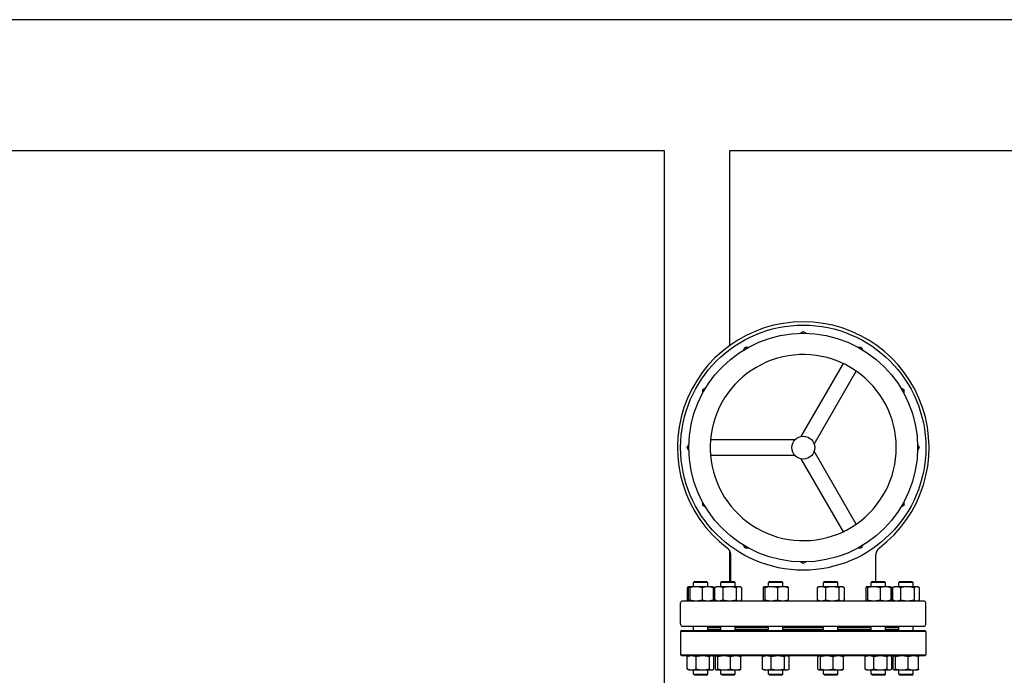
# Model space of a CAD drawing. Header units: inches. Extents: x 24 to 1128, y -74 to 748.
# Tile 503 of 557: x 565 to 625, y 568 to 608. Entities that reach past the tile are written whole.
import ezdxf

# ---------------------------------------------------------------- set-up
doc = ezdxf.new("R2010")
doc.units = ezdxf.units.IN
doc.header["$LTSCALE"] = 32
doc.header["$MEASUREMENT"] = 0
doc.layers.add('Visible (ANSI)', color=7, linetype='Continuous', lineweight=30)

msp = doc.modelspace()

# ---------------------------------------------------------------- linework, layer by layer
at = {"layer": 'Visible (ANSI)'}
for p, q in [((710.53905, 607.71141), (537.60055, 607.71141)), ((560.53905, 599.71141), (604.53905, 599.71141)), ((604.53905, 599.71141), (604.53905, 552.274)), ((608.53905, 587.77211), (608.53905, 599.71141)), ((608.53905, 599.71141), (652.53905, 599.71141)), ((612.86197, 588.52167), (613.03905, 588.62391)), ((613.03905, 588.62391), (613.21614, 588.52167)), ((609.38681, 587.49561), (609.48905, 587.67269)), ((609.48905, 587.67269), (609.69353, 587.67269)), ((616.38457, 587.67269), (616.58905, 587.67269)), ((616.58905, 587.67269), (616.69129, 587.49561)), ((615.47222, 586.67162), (612.89578, 582.20909)), ((613.70407, 581.74243), (616.28051, 586.20495)), ((606.89027, 585.07391), (607.06736, 585.17615)), ((606.89027, 584.86943), (606.89027, 585.07391)), ((619.01075, 585.17615), (619.18783, 585.07391)), ((619.18783, 585.07391), (619.18783, 584.86943)), ((612.5173, 581.99058), (607.36443, 581.99058)), ((605.93905, 581.52391), (606.04129, 581.701)), ((606.04129, 581.34683), (605.93905, 581.52391)), ((620.03681, 581.701), (620.13905, 581.52391)), ((620.13905, 581.52391), (620.03681, 581.34683)), ((607.36443, 581.05725), (612.5173, 581.05725)), ((612.89578, 580.83873), (615.47222, 576.37621)), ((616.28051, 576.84288), (613.70407, 581.3054)), ((606.89027, 577.97391), (606.89027, 578.17839)), ((607.06736, 577.87167), (606.89027, 577.97391)), ((619.18783, 577.97391), (619.01075, 577.87167)), ((619.18783, 578.17839), (619.18783, 577.97391)), ((609.48905, 575.37513), (609.38681, 575.55222)), ((609.69353, 575.37513), (609.48905, 575.37513)), ((616.58905, 575.37513), (616.38457, 575.37513)), ((616.69129, 575.55222), (616.58905, 575.37513)), ((608.53905, 573.33891), (608.53905, 575.21645)), ((608.59905, 573.33891), (608.59905, 574.97896)), ((617.47905, 573.33891), (617.47905, 574.97896)), ((613.03905, 574.42391), (612.86197, 574.52615)), ((613.21614, 574.52615), (613.03905, 574.42391)), ((605.93642, 572.95605), (605.93642, 572.20078)), ((606.0362, 573.00543), (605.9792, 572.97884)), ((605.99655, 572.95605), (605.99655, 572.20078)), ((606.04153, 573.00791), (606.0362, 573.00543)), ((606.04683, 573.00791), (606.04153, 573.00791)), ((606.47911, 573.00791), (606.04683, 573.00791)), ((606.09711, 572.95605), (606.09711, 572.20078)), ((606.39595, 573.33891), (606.32303, 573.266)), ((607.19803, 573.266), (606.32303, 573.266)), ((606.32303, 573.00791), (606.32303, 573.266)), ((606.39595, 573.33891), (607.12512, 573.33891)), ((607.19281, 573.00791), (606.47911, 573.00791)), ((606.8611, 572.95605), (606.8611, 572.20078)), ((607.12512, 573.33891), (607.19803, 573.266)), ((607.47953, 573.00791), (607.19281, 573.00791)), ((607.19803, 573.00791), (607.19803, 573.266)), ((607.47953, 573.00791), (607.48487, 573.00543)), ((607.48487, 573.00543), (607.54187, 572.97884)), ((607.52452, 572.95605), (607.52452, 572.20078)), ((607.58465, 572.95605), (607.58465, 572.20078)), ((607.61874, 572.95605), (607.61874, 572.20078)), ((607.72386, 573.00791), (607.66152, 572.97884)), ((607.86832, 573.00791), (607.72386, 573.00791)), ((608.52995, 573.00791), (607.86832, 573.00791)), ((608.07828, 573.33891), (608.00536, 573.266)), ((608.88036, 573.266), (608.00536, 573.266)), ((608.00536, 573.00791), (608.00536, 573.266)), ((608.07828, 573.33891), (608.80744, 573.33891)), ((608.11789, 572.95605), (608.11789, 572.20078)), ((609.10449, 573.00791), (608.52995, 573.00791)), ((608.80744, 573.33891), (608.88036, 573.266)), ((608.88036, 573.00791), (608.88036, 573.266)), ((608.94201, 572.95605), (608.94201, 572.20078)), ((609.16186, 573.00791), (609.10449, 573.00791)), ((609.16186, 573.00791), (609.2242, 572.97884)), ((609.26697, 572.95605), (609.26697, 572.20078)), ((610.59274, 572.95605), (610.59274, 572.20078)), ((610.63773, 573.00791), (610.6324, 573.00543)), ((610.64302, 573.00791), (610.63773, 573.00791)), ((611.0753, 573.00791), (610.64302, 573.00791)), ((610.69331, 572.95605), (610.69331, 572.20078)), ((610.99215, 573.33891), (610.91923, 573.266)), ((611.79423, 573.266), (610.91923, 573.266)), ((610.91923, 573.00791), (610.91923, 573.266)), ((610.99215, 573.33891), (611.72131, 573.33891)), ((611.78901, 573.00791), (611.0753, 573.00791)), ((611.4573, 572.95605), (611.4573, 572.20078)), ((611.72131, 573.33891), (611.79423, 573.266)), ((612.07573, 573.00791), (611.78901, 573.00791)), ((611.79423, 573.00791), (611.79423, 573.266)), ((612.07573, 573.00791), (612.08106, 573.00543)), ((612.12072, 572.95605), (612.12072, 572.20078)), ((613.89726, 572.95605), (613.89726, 572.20078)), ((614.00238, 573.00791), (613.94004, 572.97884)), ((614.14684, 573.00791), (614.00238, 573.00791)), ((614.80847, 573.00791), (614.14684, 573.00791)), ((614.35679, 573.33891), (614.28388, 573.266)), ((615.15888, 573.266), (614.28388, 573.266)), ((614.28388, 573.00791), (614.28388, 573.266)), ((614.35679, 573.33891), (615.08596, 573.33891)), ((614.39641, 572.95605), (614.39641, 572.20078)), ((615.38301, 573.00791), (614.80847, 573.00791)), ((615.08596, 573.33891), (615.15888, 573.266)), ((615.15888, 573.00791), (615.15888, 573.266)), ((615.22053, 572.95605), (615.22053, 572.20078)), ((615.44038, 573.00791), (615.38301, 573.00791)), ((615.44038, 573.00791), (615.50272, 572.97884)), ((615.54549, 572.95605), (615.54549, 572.20078)), ((616.87126, 572.95605), (616.87126, 572.20078)), ((616.91625, 573.00791), (616.91091, 573.00543)), ((616.92154, 573.00791), (616.91625, 573.00791)), ((617.35382, 573.00791), (616.92154, 573.00791)), ((616.97182, 572.95605), (616.97182, 572.20078)), ((617.27066, 573.33891), (617.19775, 573.266)), ((618.07275, 573.266), (617.19775, 573.266)), ((617.19775, 573.00791), (617.19775, 573.266)), ((617.27066, 573.33891), (617.99983, 573.33891)), ((618.06752, 573.00791), (617.35382, 573.00791)), ((617.73581, 572.95605), (617.73581, 572.20078)), ((617.99983, 573.33891), (618.07275, 573.266)), ((618.35425, 573.00791), (618.06752, 573.00791)), ((618.07275, 573.00791), (618.07275, 573.266)), ((618.35425, 573.00791), (618.35958, 573.00543)), ((618.35958, 573.00543), (618.41659, 572.97884)), ((618.39924, 572.95605), (618.39924, 572.20078)), ((618.45936, 572.95605), (618.45936, 572.20078)), ((618.49345, 572.95605), (618.49345, 572.20078)), ((618.59857, 573.00791), (618.53623, 572.97884)), ((618.74303, 573.00791), (618.59857, 573.00791)), ((619.40466, 573.00791), (618.74303, 573.00791)), ((618.95299, 573.33891), (618.88007, 573.266)), ((619.75507, 573.266), (618.88007, 573.266)), ((618.88007, 573.00791), (618.88007, 573.266)), ((618.95299, 573.33891), (619.68215, 573.33891)), ((618.99261, 572.95605), (618.99261, 572.20078)), ((619.9792, 573.00791), (619.40466, 573.00791)), ((619.68215, 573.33891), (619.75507, 573.266)), ((619.75507, 573.00791), (619.75507, 573.266)), ((619.81672, 572.95605), (619.81672, 572.20078)), ((620.03657, 573.00791), (619.9792, 573.00791)), ((620.03657, 573.00791), (620.09891, 572.97884)), ((620.14169, 572.95605), (620.14169, 572.20078)), ((605.53905, 570.70891), (605.53905, 572.01891)), ((605.66405, 572.14391), (620.41405, 572.14391)), ((606.0362, 572.1514), (605.9792, 572.17798)), ((606.04153, 572.14891), (606.0362, 572.1514)), ((606.04153, 572.14891), (606.04683, 572.14891)), ((606.04683, 572.14891), (606.47911, 572.14891)), ((606.32303, 572.14391), (606.32303, 572.14891)), ((606.47911, 572.14891), (607.19281, 572.14891)), ((607.19281, 572.14891), (607.47953, 572.14891)), ((607.19803, 572.14391), (607.19803, 572.14891)), ((607.47953, 572.14891), (607.48487, 572.1514)), ((607.48487, 572.1514), (607.54187, 572.17798)), ((607.72386, 572.14891), (607.66152, 572.17798)), ((607.72386, 572.14891), (607.86832, 572.14891)), ((607.86832, 572.14891), (608.52995, 572.14891)), ((608.00536, 572.14391), (608.00536, 572.14891)), ((608.52995, 572.14891), (609.10449, 572.14891)), ((608.88036, 572.14391), (608.88036, 572.14891)), ((609.10449, 572.14891), (609.16186, 572.14891)), ((609.16186, 572.14891), (609.2242, 572.17798)), ((610.63773, 572.14891), (610.6324, 572.1514)), ((610.63773, 572.14891), (610.64302, 572.14891)), ((610.64302, 572.14891), (611.0753, 572.14891)), ((610.91923, 572.14391), (610.91923, 572.14891)), ((611.0753, 572.14891), (611.78901, 572.14891)), ((611.78901, 572.14891), (612.07573, 572.14891)), ((611.79423, 572.14391), (611.79423, 572.14891)), ((612.07573, 572.14891), (612.08106, 572.1514)), ((614.00238, 572.14891), (613.94004, 572.17798)), ((614.00238, 572.14891), (614.14684, 572.14891)), ((614.14684, 572.14891), (614.80847, 572.14891)), ((614.28388, 572.14391), (614.28388, 572.14891)), ((614.80847, 572.14891), (615.38301, 572.14891)), ((615.15888, 572.14391), (615.15888, 572.14891)), ((615.38301, 572.14891), (615.44038, 572.14891)), ((615.44038, 572.14891), (615.50272, 572.17798)), ((616.91625, 572.14891), (616.91091, 572.1514)), ((616.91625, 572.14891), (616.92154, 572.14891)), ((616.92154, 572.14891), (617.35382, 572.14891)), ((617.19775, 572.14391), (617.19775, 572.14891)), ((617.35382, 572.14891), (618.06752, 572.14891)), ((618.06752, 572.14891), (618.35425, 572.14891)), ((618.07275, 572.14391), (618.07275, 572.14891)), ((618.35425, 572.14891), (618.35958, 572.1514)), ((618.35958, 572.1514), (618.41659, 572.17798)), ((618.59857, 572.14891), (618.53623, 572.17798)), ((618.59857, 572.14891), (618.74303, 572.14891)), ((618.74303, 572.14891), (619.40466, 572.14891)), ((618.88007, 572.14391), (618.88007, 572.14891)), ((619.40466, 572.14891), (619.9792, 572.14891)), ((619.75507, 572.14391), (619.75507, 572.14891)), ((619.9792, 572.14891), (620.03657, 572.14891)), ((620.03657, 572.14891), (620.09891, 572.17798)), ((620.53905, 570.70891), (620.53905, 572.01891)), ((620.41405, 570.58391), (605.66405, 570.58391)), ((606.32303, 570.33891), (606.32303, 570.58391)), ((607.19803, 570.33891), (607.19803, 570.58391)), ((608.00536, 570.51891), (607.19803, 570.51891)), ((607.72905, 570.52391), (607.72905, 570.58391)), ((608.00536, 570.52391), (607.72905, 570.52391)), ((607.84905, 570.51891), (607.84905, 570.52391)), ((608.00536, 570.33891), (608.00536, 570.58391)), ((608.88036, 570.33891), (608.88036, 570.58391)), ((610.91923, 570.52391), (608.88036, 570.52391)), ((610.91923, 570.51891), (608.88036, 570.51891)), ((610.91923, 570.33891), (610.91923, 570.58391)), ((611.79423, 570.33891), (611.79423, 570.58391)), ((614.28388, 570.52391), (611.79423, 570.52391)), ((614.28388, 570.51891), (611.79423, 570.51891)), ((614.28388, 570.33891), (614.28388, 570.58391)), ((615.15888, 570.33891), (615.15888, 570.58391)), ((617.19775, 570.52391), (615.15888, 570.52391)), ((617.19775, 570.51891), (615.15888, 570.51891)), ((617.19775, 570.33891), (617.19775, 570.58391)), ((618.07275, 570.33891), (618.07275, 570.58391)), ((618.34905, 570.52391), (618.07275, 570.52391)), ((618.88007, 570.51891), (618.07275, 570.51891)), ((618.22905, 570.51891), (618.22905, 570.52391)), ((618.34905, 570.52391), (618.34905, 570.58391)), ((618.88007, 570.33891), (618.88007, 570.58391)), ((619.75507, 570.33891), (619.75507, 570.58391)), ((605.60155, 570.33891), (605.53905, 570.27641)), ((605.53905, 570.27641), (605.53905, 568.84141)), ((620.53905, 570.27641), (605.53905, 570.27641)), ((605.60155, 570.33891), (620.47655, 570.33891)), ((608.00536, 570.39891), (607.19803, 570.39891)), ((607.72905, 570.39891), (607.72905, 570.33891)), ((610.91923, 570.39891), (608.88036, 570.39891)), ((614.28388, 570.39891), (611.79423, 570.39891)), ((617.19775, 570.39891), (615.15888, 570.39891)), ((618.88007, 570.39891), (618.07275, 570.39891)), ((618.34905, 570.39891), (618.34905, 570.33891)), ((620.47655, 570.33891), (620.53905, 570.27641)), ((620.53905, 570.27641), (620.53905, 568.84141)), ((605.53905, 568.84141), (620.53905, 568.84141)), ((605.60155, 568.77891), (605.53905, 568.84141)), ((620.47655, 568.77891), (605.60155, 568.77891)), ((605.9431, 567.97178), (605.9431, 568.72705)), ((606.04153, 568.77891), (605.99575, 568.75756)), ((606.47758, 567.97178), (606.47758, 568.72705)), ((607.29501, 567.97178), (607.29501, 568.72705)), ((607.47953, 568.77891), (607.52532, 568.75756)), ((607.57797, 567.97178), (607.57797, 568.72705)), ((607.66233, 567.97178), (607.66233, 568.72705)), ((607.72386, 568.77891), (607.7126, 568.77366)), ((607.80755, 567.97178), (607.80755, 568.72705)), ((608.58808, 567.97178), (608.58808, 568.72705)), ((609.16186, 568.77891), (609.17312, 568.77366)), ((609.22338, 567.97178), (609.22338, 568.72705)), ((610.5393, 567.97178), (610.5393, 568.72705)), ((610.63773, 568.77891), (610.59194, 568.75756)), ((611.07378, 567.97178), (611.07378, 568.72705)), ((611.89121, 567.97178), (611.89121, 568.72705)), ((612.07573, 568.77891), (612.12152, 568.75756)), ((612.17416, 567.97178), (612.17416, 568.72705)), ((613.94085, 567.97178), (613.94085, 568.72705)), ((614.00238, 568.77891), (613.99112, 568.77366)), ((614.08607, 567.97178), (614.08607, 568.72705)), ((614.8666, 567.97178), (614.8666, 568.72705)), ((615.44038, 568.77891), (615.45163, 568.77366)), ((615.5019, 567.97178), (615.5019, 568.72705)), ((616.81782, 567.97178), (616.81782, 568.72705)), ((616.91625, 568.77891), (616.87046, 568.75756)), ((617.3523, 567.97178), (617.3523, 568.72705)), ((618.16973, 567.97178), (618.16973, 568.72705)), ((618.35425, 568.77891), (618.40003, 568.75756)), ((618.45268, 567.97178), (618.45268, 568.72705)), ((618.53705, 567.97178), (618.53705, 568.72705)), ((618.59857, 568.77891), (618.58731, 568.77366)), ((618.68226, 567.97178), (618.68226, 568.72705)), ((619.46279, 567.97178), (619.46279, 568.72705)), ((620.03657, 568.77891), (620.04783, 568.77366)), ((620.0981, 567.97178), (620.0981, 568.72705)), ((620.47655, 568.77891), (620.53905, 568.84141)), ((606.04153, 567.91991), (605.99575, 567.94126)), ((606.04153, 567.91991), (606.21034, 567.91991)), ((606.21034, 567.91991), (606.8863, 567.91991)), ((606.32303, 567.66183), (606.32303, 567.91991)), ((606.32303, 567.66183), (607.19803, 567.66183)), ((606.39595, 567.58891), (606.32303, 567.66183)), ((607.12512, 567.58891), (606.39595, 567.58891)), ((606.8863, 567.91991), (607.43649, 567.91991)), ((607.12512, 567.58891), (607.19803, 567.66183)), ((607.19803, 567.66183), (607.19803, 567.91991)), ((607.43649, 567.91991), (607.47953, 567.91991)), ((607.47953, 567.91991), (607.52532, 567.94126)), ((607.72386, 567.91991), (607.7126, 567.92516)), ((607.72386, 567.91991), (607.73494, 567.91991)), ((607.73494, 567.91991), (608.19782, 567.91991)), ((608.00536, 567.66183), (608.00536, 567.91991)), ((608.00536, 567.66183), (608.88036, 567.66183)), ((608.07828, 567.58891), (608.00536, 567.66183)), ((608.80744, 567.58891), (608.07828, 567.58891)), ((608.19782, 567.91991), (608.90573, 567.91991)), ((608.80744, 567.58891), (608.88036, 567.66183)), ((608.88036, 567.66183), (608.88036, 567.91991)), ((608.90573, 567.91991), (609.16186, 567.91991)), ((609.16186, 567.91991), (609.17312, 567.92516)), ((610.63773, 567.91991), (610.59194, 567.94126)), ((610.63773, 567.91991), (610.80654, 567.91991)), ((610.80654, 567.91991), (611.48249, 567.91991)), ((610.91923, 567.66183), (610.91923, 567.91991)), ((610.91923, 567.66183), (611.79423, 567.66183)), ((610.99215, 567.58891), (610.91923, 567.66183)), ((611.72131, 567.58891), (610.99215, 567.58891)), ((611.48249, 567.91991), (612.03268, 567.91991)), ((611.72131, 567.58891), (611.79423, 567.66183)), ((611.79423, 567.66183), (611.79423, 567.91991)), ((612.03268, 567.91991), (612.07573, 567.91991)), ((612.07573, 567.91991), (612.12152, 567.94126)), ((614.00238, 567.91991), (613.99112, 567.92516)), ((614.00238, 567.91991), (614.01346, 567.91991)), ((614.01346, 567.91991), (614.47633, 567.91991)), ((614.28388, 567.66183), (614.28388, 567.91991)), ((614.28388, 567.66183), (615.15888, 567.66183)), ((614.35679, 567.58891), (614.28388, 567.66183)), ((615.08596, 567.58891), (614.35679, 567.58891)), ((614.47633, 567.91991), (615.18425, 567.91991)), ((615.08596, 567.58891), (615.15888, 567.66183)), ((615.15888, 567.66183), (615.15888, 567.91991)), ((615.18425, 567.91991), (615.44038, 567.91991)), ((615.44038, 567.91991), (615.45163, 567.92516)), ((616.91625, 567.91991), (616.87046, 567.94126)), ((616.91625, 567.91991), (617.08506, 567.91991)), ((617.08506, 567.91991), (617.76101, 567.91991)), ((617.19775, 567.66183), (617.19775, 567.91991)), ((617.19775, 567.66183), (618.07275, 567.66183)), ((617.27066, 567.58891), (617.19775, 567.66183)), ((617.99983, 567.58891), (617.27066, 567.58891)), ((617.76101, 567.91991), (618.3112, 567.91991)), ((617.99983, 567.58891), (618.07275, 567.66183)), ((618.07275, 567.66183), (618.07275, 567.91991)), ((618.3112, 567.91991), (618.35425, 567.91991)), ((618.35425, 567.91991), (618.40003, 567.94126)), ((618.59857, 567.91991), (618.58731, 567.92516)), ((618.59857, 567.91991), (618.60966, 567.91991)), ((618.60966, 567.91991), (619.07253, 567.91991)), ((618.88007, 567.66183), (618.88007, 567.91991)), ((618.88007, 567.66183), (619.75507, 567.66183)), ((618.95299, 567.58891), (618.88007, 567.66183)), ((619.68215, 567.58891), (618.95299, 567.58891)), ((619.07253, 567.91991), (619.78044, 567.91991)), ((619.68215, 567.58891), (619.75507, 567.66183)), ((619.75507, 567.66183), (619.75507, 567.91991)), ((619.78044, 567.91991), (620.03657, 567.91991)), ((620.03657, 567.91991), (620.04783, 567.92516))]:
    msp.add_line(p, q, dxfattribs=at)
for radius in [7.5, 7, 0.7]:
    msp.add_circle((613.03905, 581.52391), radius, dxfattribs=at)
for centre, radius, start, end in [((613.03905, 581.52391), 7.7, 307.0447803, 232.9552197), ((613.03905, 581.52391), 5.69378, 64.7012787, 175.2987213), ((613.03905, 581.52391), 5.69378, 55.2987213, 64.7012787), ((613.03905, 581.52391), 5.69378, 304.7012787, 55.2987213), ((613.03905, 581.52391), 5.69378, 175.2987213, 184.7012787), ((613.03905, 581.52391), 5.69378, 184.7012787, 295.2987213), ((613.03905, 581.52391), 5.69378, 295.2987213, 304.7012787), ((608.09905, 574.97896), 0.5, 0, 52.9552197), ((617.97905, 574.97896), 0.5, 127.0447803, 180), ((605.66405, 572.01891), 0.125, 90, 180), ((620.41405, 572.01891), 0.125, 0, 90), ((605.66405, 570.70891), 0.125, 180, 270), ((620.41405, 570.70891), 0.125, 270, 0), ((607.64931, 568.40391), 0.375, 80.315404, 90), ((618.42879, 568.40391), 0.375, 90, 99.6844957)]:
    msp.add_arc(centre, radius, start, end, dxfattribs=at)
for points, weights in [([(606.01172, 572.98169), (605.97536, 572.97115), (605.93642, 572.95605)], [1.01541962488, 1.01076049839, 1]), ([(605.93642, 572.95605), (605.95846, 572.96917), (605.9792, 572.97884)], [1, 1.00934096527, 1.01408417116]), ([(606.04683, 573.00791), (606.02349, 573.00791), (605.99655, 572.95605)], [1, 1.0379548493, 1]), ([(606.09711, 572.95605), (606.07017, 573.00791), (606.04683, 573.00791)], [1, 1.0379548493, 1]), ([(606.47911, 573.00791), (606.30182, 573.00791), (606.09711, 572.95605)], [1, 1.0379548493, 1]), ([(606.8611, 572.95605), (606.65639, 573.00791), (606.47911, 573.00791)], [1, 1.0379548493, 1]), ([(607.19281, 573.00791), (607.03887, 573.00791), (606.8611, 572.95605)], [1, 1.0379548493, 1]), ([(607.52452, 572.95605), (607.34676, 573.00791), (607.19281, 573.00791)], [1, 1.0379548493, 1]), ([(607.48487, 573.00543), (607.50335, 572.99681), (607.52452, 572.95605)], [1.01304319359, 1.02958951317, 1]), ([(607.58465, 572.95605), (607.53874, 572.98339), (607.49758, 572.99609)], [1, 1.01965956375, 1.01895290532]), ([(607.86832, 573.00791), (607.75249, 573.00791), (607.61874, 572.95605)], [1, 1.0379548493, 1]), ([(607.61874, 572.95605), (607.64078, 572.96917), (607.66152, 572.97884)], [1, 1.00934096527, 1.01408417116]), ([(608.11789, 572.95605), (607.98415, 573.00791), (607.86832, 573.00791)], [1, 1.0379548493, 1]), ([(608.52995, 573.00791), (608.33872, 573.00791), (608.11789, 572.95605)], [1, 1.0379548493, 1]), ([(608.94201, 572.95605), (608.72119, 573.00791), (608.52995, 573.00791)], [1, 1.0379548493, 1]), ([(609.10449, 573.00791), (609.02908, 573.00791), (608.94201, 572.95605)], [1, 1.0379548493, 1]), ([(609.26697, 572.95605), (609.1799, 573.00791), (609.10449, 573.00791)], [1, 1.0379548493, 1]), ([(610.64302, 573.00791), (610.61969, 573.00791), (610.59274, 572.95605)], [1, 1.0379548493, 1]), ([(610.69331, 572.95605), (610.66636, 573.00791), (610.64302, 573.00791)], [1, 1.0379548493, 1]), ([(611.0753, 573.00791), (610.89802, 573.00791), (610.69331, 572.95605)], [1, 1.0379548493, 1]), ([(611.4573, 572.95605), (611.25259, 573.00791), (611.0753, 573.00791)], [1, 1.0379548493, 1]), ([(611.78901, 573.00791), (611.63506, 573.00791), (611.4573, 572.95605)], [1, 1.0379548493, 1]), ([(612.12072, 572.95605), (611.94295, 573.00791), (611.78901, 573.00791)], [1, 1.0379548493, 1]), ([(612.08106, 573.00543), (612.09954, 572.99681), (612.12072, 572.95605)], [1.01304319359, 1.02958951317, 1]), ([(614.14684, 573.00791), (614.03101, 573.00791), (613.89726, 572.95605)], [1, 1.0379548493, 1]), ([(613.89726, 572.95605), (613.9193, 572.96917), (613.94004, 572.97884)], [1, 1.00934096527, 1.01408417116]), ([(614.39641, 572.95605), (614.26266, 573.00791), (614.14684, 573.00791)], [1, 1.0379548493, 1]), ([(614.80847, 573.00791), (614.61723, 573.00791), (614.39641, 572.95605)], [1, 1.0379548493, 1]), ([(615.22053, 572.95605), (614.99971, 573.00791), (614.80847, 573.00791)], [1, 1.0379548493, 1]), ([(615.38301, 573.00791), (615.3076, 573.00791), (615.22053, 572.95605)], [1, 1.0379548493, 1]), ([(615.54549, 572.95605), (615.45842, 573.00791), (615.38301, 573.00791)], [1, 1.0379548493, 1]), ([(616.92154, 573.00791), (616.8982, 573.00791), (616.87126, 572.95605)], [1, 1.0379548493, 1]), ([(616.97182, 572.95605), (616.94488, 573.00791), (616.92154, 573.00791)], [1, 1.0379548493, 1]), ([(617.35382, 573.00791), (617.17653, 573.00791), (616.97182, 572.95605)], [1, 1.0379548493, 1]), ([(617.73581, 572.95605), (617.5311, 573.00791), (617.35382, 573.00791)], [1, 1.0379548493, 1]), ([(618.06752, 573.00791), (617.91358, 573.00791), (617.73581, 572.95605)], [1, 1.0379548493, 1]), ([(618.39924, 572.95605), (618.22147, 573.00791), (618.06752, 573.00791)], [1, 1.0379548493, 1]), ([(618.35958, 573.00543), (618.37806, 572.99681), (618.39924, 572.95605)], [1.01304319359, 1.02958951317, 1]), ([(618.45936, 572.95605), (618.41345, 572.98339), (618.37229, 572.99609)], [1, 1.01965956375, 1.01895290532]), ([(618.74303, 573.00791), (618.6272, 573.00791), (618.49345, 572.95605)], [1, 1.0379548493, 1]), ([(618.49345, 572.95605), (618.51549, 572.96917), (618.53623, 572.97884)], [1, 1.00934096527, 1.01408417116]), ([(618.99261, 572.95605), (618.85886, 573.00791), (618.74303, 573.00791)], [1, 1.0379548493, 1]), ([(619.40466, 573.00791), (619.21343, 573.00791), (618.99261, 572.95605)], [1, 1.0379548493, 1]), ([(619.81672, 572.95605), (619.5959, 573.00791), (619.40466, 573.00791)], [1, 1.0379548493, 1]), ([(619.9792, 573.00791), (619.9038, 573.00791), (619.81672, 572.95605)], [1, 1.0379548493, 1]), ([(620.14169, 572.95605), (620.05461, 573.00791), (619.9792, 573.00791)], [1, 1.0379548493, 1]), ([(605.9792, 572.17798), (605.95846, 572.18765), (605.93642, 572.20078)], [1.01408417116, 1.00934096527, 1]), ([(605.93642, 572.20078), (605.97536, 572.18568), (606.01172, 572.17514)], [1, 1.01076049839, 1.01541962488]), ([(605.99655, 572.20078), (606.02349, 572.14891), (606.04683, 572.14891)], [1, 1.0379548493, 1]), ([(606.04683, 572.14891), (606.07017, 572.14891), (606.09711, 572.20078)], [1, 1.0379548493, 1]), ([(606.09711, 572.20078), (606.30182, 572.14891), (606.47911, 572.14891)], [1, 1.0379548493, 1]), ([(606.47911, 572.14891), (606.65639, 572.14891), (606.8611, 572.20078)], [1, 1.0379548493, 1]), ([(606.8611, 572.20078), (607.03887, 572.14891), (607.19281, 572.14891)], [1, 1.0379548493, 1]), ([(607.19281, 572.14891), (607.34676, 572.14891), (607.52452, 572.20078)], [1, 1.0379548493, 1]), ([(607.52452, 572.20078), (607.50335, 572.16002), (607.48487, 572.1514)], [1, 1.02958951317, 1.01304319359]), ([(607.49758, 572.16074), (607.53874, 572.17343), (607.58465, 572.20078)], [1.01895290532, 1.01965956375, 1]), ([(607.61874, 572.20078), (607.75249, 572.14891), (607.86832, 572.14891)], [1, 1.0379548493, 1]), ([(607.66152, 572.17798), (607.64078, 572.18765), (607.61874, 572.20078)], [1.01408417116, 1.00934096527, 1]), ([(607.86832, 572.14891), (607.98415, 572.14891), (608.11789, 572.20078)], [1, 1.0379548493, 1]), ([(608.11789, 572.20078), (608.33872, 572.14891), (608.52995, 572.14891)], [1, 1.0379548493, 1]), ([(608.52995, 572.14891), (608.72119, 572.14891), (608.94201, 572.20078)], [1, 1.0379548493, 1]), ([(608.94201, 572.20078), (609.02908, 572.14891), (609.10449, 572.14891)], [1, 1.0379548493, 1]), ([(609.10449, 572.14891), (609.1799, 572.14891), (609.26697, 572.20078)], [1, 1.0379548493, 1]), ([(610.59274, 572.20078), (610.61969, 572.14891), (610.64302, 572.14891)], [1, 1.0379548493, 1]), ([(610.64302, 572.14891), (610.66636, 572.14891), (610.69331, 572.20078)], [1, 1.0379548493, 1]), ([(610.69331, 572.20078), (610.89802, 572.14891), (611.0753, 572.14891)], [1, 1.0379548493, 1]), ([(611.0753, 572.14891), (611.25259, 572.14891), (611.4573, 572.20078)], [1, 1.0379548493, 1]), ([(611.4573, 572.20078), (611.63506, 572.14891), (611.78901, 572.14891)], [1, 1.0379548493, 1]), ([(611.78901, 572.14891), (611.94295, 572.14891), (612.12072, 572.20078)], [1, 1.0379548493, 1]), ([(612.12072, 572.20078), (612.09954, 572.16002), (612.08106, 572.1514)], [1, 1.02958951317, 1.01304319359]), ([(613.89726, 572.20078), (614.03101, 572.14891), (614.14684, 572.14891)], [1, 1.0379548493, 1]), ([(613.94004, 572.17798), (613.9193, 572.18765), (613.89726, 572.20078)], [1.01408417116, 1.00934096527, 1]), ([(614.14684, 572.14891), (614.26266, 572.14891), (614.39641, 572.20078)], [1, 1.0379548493, 1]), ([(614.39641, 572.20078), (614.61723, 572.14891), (614.80847, 572.14891)], [1, 1.0379548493, 1]), ([(614.80847, 572.14891), (614.99971, 572.14891), (615.22053, 572.20078)], [1, 1.0379548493, 1]), ([(615.22053, 572.20078), (615.3076, 572.14891), (615.38301, 572.14891)], [1, 1.0379548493, 1]), ([(615.38301, 572.14891), (615.45842, 572.14891), (615.54549, 572.20078)], [1, 1.0379548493, 1]), ([(616.87126, 572.20078), (616.8982, 572.14891), (616.92154, 572.14891)], [1, 1.0379548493, 1]), ([(616.92154, 572.14891), (616.94488, 572.14891), (616.97182, 572.20078)], [1, 1.0379548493, 1]), ([(616.97182, 572.20078), (617.17653, 572.14891), (617.35382, 572.14891)], [1, 1.0379548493, 1]), ([(617.35382, 572.14891), (617.5311, 572.14891), (617.73581, 572.20078)], [1, 1.0379548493, 1]), ([(617.73581, 572.20078), (617.91358, 572.14891), (618.06752, 572.14891)], [1, 1.0379548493, 1]), ([(618.06752, 572.14891), (618.22147, 572.14891), (618.39924, 572.20078)], [1, 1.0379548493, 1]), ([(618.39924, 572.20078), (618.37806, 572.16002), (618.35958, 572.1514)], [1, 1.02958951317, 1.01304319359]), ([(618.37229, 572.16074), (618.41345, 572.17343), (618.45936, 572.20078)], [1.01895290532, 1.01965956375, 1]), ([(618.49345, 572.20078), (618.6272, 572.14891), (618.74303, 572.14891)], [1, 1.0379548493, 1]), ([(618.53623, 572.17798), (618.51549, 572.18765), (618.49345, 572.20078)], [1.01408417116, 1.00934096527, 1]), ([(618.74303, 572.14891), (618.85886, 572.14891), (618.99261, 572.20078)], [1, 1.0379548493, 1]), ([(618.99261, 572.20078), (619.21343, 572.14891), (619.40466, 572.14891)], [1, 1.0379548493, 1]), ([(619.40466, 572.14891), (619.5959, 572.14891), (619.81672, 572.20078)], [1, 1.0379548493, 1]), ([(619.81672, 572.20078), (619.9038, 572.14891), (619.9792, 572.14891)], [1, 1.0379548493, 1]), ([(619.9792, 572.14891), (620.05461, 572.14891), (620.14169, 572.20078)], [1, 1.0379548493, 1]), ([(606.21034, 568.77891), (606.08632, 568.77891), (605.9431, 568.72705)], [1, 1.0379548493, 1]), ([(605.9431, 568.72705), (605.97051, 568.74579), (605.99575, 568.75756)], [1, 1.01339325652, 1.01733426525]), ([(606.47758, 568.72705), (606.33437, 568.77891), (606.21034, 568.77891)], [1, 1.0379548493, 1]), ([(606.8863, 568.77891), (606.69661, 568.77891), (606.47758, 568.72705)], [1, 1.0379548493, 1]), ([(607.29501, 568.72705), (607.07598, 568.77891), (606.8863, 568.77891)], [1, 1.0379548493, 1]), ([(607.43649, 568.77891), (607.37083, 568.77891), (607.29501, 568.72705)], [1, 1.0379548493, 1]), ([(607.57797, 568.72705), (607.50215, 568.77891), (607.43649, 568.77891)], [1, 1.0379548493, 1]), ([(607.73494, 568.77891), (607.70124, 568.77891), (607.66233, 568.72705)], [1, 1.0379548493, 1]), ([(607.80755, 568.72705), (607.76864, 568.77891), (607.73494, 568.77891)], [1, 1.0379548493, 1]), ([(608.19782, 568.77891), (608.01669, 568.77891), (607.80755, 568.72705)], [1, 1.0379548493, 1]), ([(608.58808, 568.72705), (608.37894, 568.77891), (608.19782, 568.77891)], [1, 1.0379548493, 1]), ([(608.90573, 568.77891), (608.75831, 568.77891), (608.58808, 568.72705)], [1, 1.0379548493, 1]), ([(609.22338, 568.72705), (609.05315, 568.77891), (608.90573, 568.77891)], [1, 1.0379548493, 1]), ([(609.17312, 568.77366), (609.19664, 568.76269), (609.22338, 568.72705)], [1.01653872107, 1.02578038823, 1]), ([(610.80654, 568.77891), (610.68251, 568.77891), (610.5393, 568.72705)], [1, 1.0379548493, 1]), ([(610.5393, 568.72705), (610.5667, 568.74579), (610.59194, 568.75756)], [1, 1.01339325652, 1.01733426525]), ([(611.07378, 568.72705), (610.93056, 568.77891), (610.80654, 568.77891)], [1, 1.0379548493, 1]), ([(611.48249, 568.77891), (611.29281, 568.77891), (611.07378, 568.72705)], [1, 1.0379548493, 1]), ([(611.89121, 568.72705), (611.67218, 568.77891), (611.48249, 568.77891)], [1, 1.0379548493, 1]), ([(612.03268, 568.77891), (611.96702, 568.77891), (611.89121, 568.72705)], [1, 1.0379548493, 1]), ([(612.17416, 568.72705), (612.09834, 568.77891), (612.03268, 568.77891)], [1, 1.0379548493, 1]), ([(614.01346, 568.77891), (613.97976, 568.77891), (613.94085, 568.72705)], [1, 1.0379548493, 1]), ([(614.08607, 568.72705), (614.04716, 568.77891), (614.01346, 568.77891)], [1, 1.0379548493, 1]), ([(614.47633, 568.77891), (614.29521, 568.77891), (614.08607, 568.72705)], [1, 1.0379548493, 1]), ([(614.8666, 568.72705), (614.65746, 568.77891), (614.47633, 568.77891)], [1, 1.0379548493, 1]), ([(615.18425, 568.77891), (615.03683, 568.77891), (614.8666, 568.72705)], [1, 1.0379548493, 1]), ([(615.5019, 568.72705), (615.33167, 568.77891), (615.18425, 568.77891)], [1, 1.0379548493, 1]), ([(615.45163, 568.77366), (615.47516, 568.76269), (615.5019, 568.72705)], [1.01653872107, 1.02578038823, 1]), ([(617.08506, 568.77891), (616.96103, 568.77891), (616.81782, 568.72705)], [1, 1.0379548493, 1]), ([(616.81782, 568.72705), (616.84522, 568.74579), (616.87046, 568.75756)], [1, 1.01339325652, 1.01733426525]), ([(617.3523, 568.72705), (617.20908, 568.77891), (617.08506, 568.77891)], [1, 1.0379548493, 1]), ([(617.76101, 568.77891), (617.57133, 568.77891), (617.3523, 568.72705)], [1, 1.0379548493, 1]), ([(618.16973, 568.72705), (617.9507, 568.77891), (617.76101, 568.77891)], [1, 1.0379548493, 1]), ([(618.3112, 568.77891), (618.24554, 568.77891), (618.16973, 568.72705)], [1, 1.0379548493, 1]), ([(618.45268, 568.72705), (618.37686, 568.77891), (618.3112, 568.77891)], [1, 1.0379548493, 1]), ([(618.60966, 568.77891), (618.57596, 568.77891), (618.53705, 568.72705)], [1, 1.0379548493, 1]), ([(618.68226, 568.72705), (618.64335, 568.77891), (618.60966, 568.77891)], [1, 1.0379548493, 1]), ([(619.07253, 568.77891), (618.89141, 568.77891), (618.68226, 568.72705)], [1, 1.0379548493, 1]), ([(619.46279, 568.72705), (619.25365, 568.77891), (619.07253, 568.77891)], [1, 1.0379548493, 1]), ([(619.78044, 568.77891), (619.63302, 568.77891), (619.46279, 568.72705)], [1, 1.0379548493, 1]), ([(620.0981, 568.72705), (619.92787, 568.77891), (619.78044, 568.77891)], [1, 1.0379548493, 1]), ([(620.04783, 568.77366), (620.07135, 568.76269), (620.0981, 568.72705)], [1.01653872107, 1.02578038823, 1]), ([(605.99575, 567.94126), (605.97051, 567.95303), (605.9431, 567.97178)], [1.01733426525, 1.01339325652, 1]), ([(605.9431, 567.97178), (606.08632, 567.91991), (606.21034, 567.91991)], [1, 1.0379548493, 1]), ([(606.21034, 567.91991), (606.33437, 567.91991), (606.47758, 567.97178)], [1, 1.0379548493, 1]), ([(606.47758, 567.97178), (606.69661, 567.91991), (606.8863, 567.91991)], [1, 1.0379548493, 1]), ([(606.8863, 567.91991), (607.07598, 567.91991), (607.29501, 567.97178)], [1, 1.0379548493, 1]), ([(607.29501, 567.97178), (607.37083, 567.91991), (607.43649, 567.91991)], [1, 1.0379548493, 1]), ([(607.43649, 567.91991), (607.50215, 567.91991), (607.57797, 567.97178)], [1, 1.0379548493, 1]), ([(607.66233, 567.97178), (607.70124, 567.91991), (607.73494, 567.91991)], [1, 1.0379548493, 1]), ([(607.73494, 567.91991), (607.76864, 567.91991), (607.80755, 567.97178)], [1, 1.0379548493, 1]), ([(607.80755, 567.97178), (608.01669, 567.91991), (608.19782, 567.91991)], [1, 1.0379548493, 1]), ([(608.19782, 567.91991), (608.37894, 567.91991), (608.58808, 567.97178)], [1, 1.0379548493, 1]), ([(608.58808, 567.97178), (608.75831, 567.91991), (608.90573, 567.91991)], [1, 1.0379548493, 1]), ([(608.90573, 567.91991), (609.05315, 567.91991), (609.22338, 567.97178)], [1, 1.0379548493, 1]), ([(609.22338, 567.97178), (609.19664, 567.93613), (609.17312, 567.92516)], [1, 1.02578038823, 1.01653872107]), ([(610.59194, 567.94126), (610.5667, 567.95303), (610.5393, 567.97178)], [1.01733426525, 1.01339325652, 1]), ([(610.5393, 567.97178), (610.68251, 567.91991), (610.80654, 567.91991)], [1, 1.0379548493, 1]), ([(610.80654, 567.91991), (610.93056, 567.91991), (611.07378, 567.97178)], [1, 1.0379548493, 1]), ([(611.07378, 567.97178), (611.29281, 567.91991), (611.48249, 567.91991)], [1, 1.0379548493, 1]), ([(611.48249, 567.91991), (611.67218, 567.91991), (611.89121, 567.97178)], [1, 1.0379548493, 1]), ([(611.89121, 567.97178), (611.96702, 567.91991), (612.03268, 567.91991)], [1, 1.0379548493, 1]), ([(612.03268, 567.91991), (612.09834, 567.91991), (612.17416, 567.97178)], [1, 1.0379548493, 1]), ([(613.94085, 567.97178), (613.97976, 567.91991), (614.01346, 567.91991)], [1, 1.0379548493, 1]), ([(614.01346, 567.91991), (614.04716, 567.91991), (614.08607, 567.97178)], [1, 1.0379548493, 1]), ([(614.08607, 567.97178), (614.29521, 567.91991), (614.47633, 567.91991)], [1, 1.0379548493, 1]), ([(614.47633, 567.91991), (614.65746, 567.91991), (614.8666, 567.97178)], [1, 1.0379548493, 1]), ([(614.8666, 567.97178), (615.03683, 567.91991), (615.18425, 567.91991)], [1, 1.0379548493, 1]), ([(615.18425, 567.91991), (615.33167, 567.91991), (615.5019, 567.97178)], [1, 1.0379548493, 1]), ([(615.5019, 567.97178), (615.47516, 567.93613), (615.45163, 567.92516)], [1, 1.02578038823, 1.01653872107]), ([(616.87046, 567.94126), (616.84522, 567.95303), (616.81782, 567.97178)], [1.01733426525, 1.01339325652, 1]), ([(616.81782, 567.97178), (616.96103, 567.91991), (617.08506, 567.91991)], [1, 1.0379548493, 1]), ([(617.08506, 567.91991), (617.20908, 567.91991), (617.3523, 567.97178)], [1, 1.0379548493, 1]), ([(617.3523, 567.97178), (617.57133, 567.91991), (617.76101, 567.91991)], [1, 1.0379548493, 1]), ([(617.76101, 567.91991), (617.9507, 567.91991), (618.16973, 567.97178)], [1, 1.0379548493, 1]), ([(618.16973, 567.97178), (618.24554, 567.91991), (618.3112, 567.91991)], [1, 1.0379548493, 1]), ([(618.3112, 567.91991), (618.37686, 567.91991), (618.45268, 567.97178)], [1, 1.0379548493, 1]), ([(618.53705, 567.97178), (618.57596, 567.91991), (618.60966, 567.91991)], [1, 1.0379548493, 1]), ([(618.60966, 567.91991), (618.64335, 567.91991), (618.68226, 567.97178)], [1, 1.0379548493, 1]), ([(618.68226, 567.97178), (618.89141, 567.91991), (619.07253, 567.91991)], [1, 1.0379548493, 1]), ([(619.07253, 567.91991), (619.25365, 567.91991), (619.46279, 567.97178)], [1, 1.0379548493, 1]), ([(619.46279, 567.97178), (619.63302, 567.91991), (619.78044, 567.91991)], [1, 1.0379548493, 1]), ([(619.78044, 567.91991), (619.92787, 567.91991), (620.0981, 567.97178)], [1, 1.0379548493, 1]), ([(620.0981, 567.97178), (620.07135, 567.93613), (620.04783, 567.92516)], [1, 1.02578038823, 1.01653872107])]:
    msp.add_rational_spline(points, weights, degree=2, dxfattribs=at)

doc.saveas('drawing.dxf')
